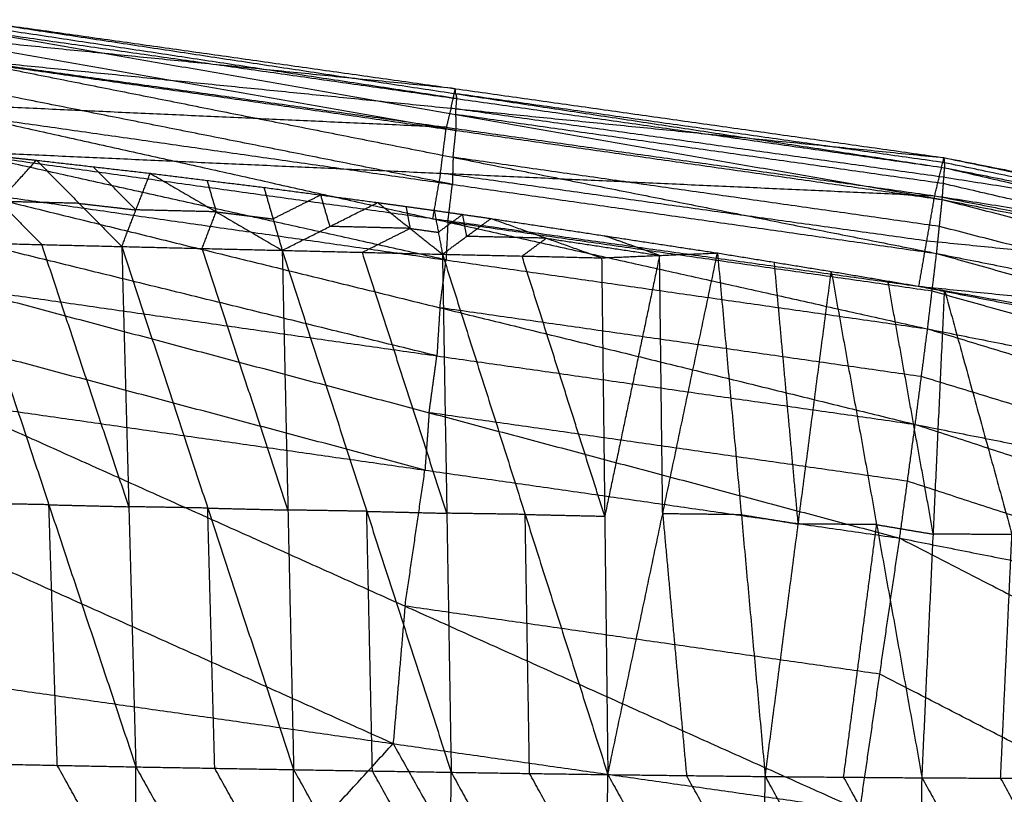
# Model space of a CAD drawing. Header units: millimetres. Extents: x -106 to 110, y -96 to 120.
# Tile 867 of 1020: x 13.95 to 19.57, y 115.16 to 119.58. Entities that reach past the tile are written whole.
import ezdxf

# ---------------------------------------------------------------- set-up
doc = ezdxf.new("R2010")
doc.units = ezdxf.units.MM
doc.header["$MEASUREMENT"] = 0
doc.layers.add('Default', color=7, linetype='Continuous', true_color=0x000000)

msp = doc.modelspace()

# ---------------------------------------------------------------- linework, layer by layer
at = {"layer": 'Default'}
for points in [[(13.6499, 119.5802, 11.1052), (16.4361, 119.1866, 11.1163), (19.2222, 118.793, 11.1274)], [(13.6499, 119.5802, 11.1052), (16.438, 119.1579, 11.3341), (19.2262, 118.7355, 11.5629)], [(16.4446, 119.13, 11.5536), (15.0506, 119.3411, 11.4391), (13.6565, 119.5523, 11.3247)], [(13.6631, 119.5244, 11.5442), (16.4379, 119.0392, 11.7919), (19.2126, 118.5539, 12.0396)], [(13.6631, 119.5244, 11.5442), (16.4446, 119.13, 11.5536), (19.2262, 118.7355, 11.5629)], [(16.4361, 119.1866, 11.1163), (15.0306, 119.3276, 10.9439), (13.6251, 119.4685, 10.7715)], [(16.4395, 118.9487, 12.0324), (15.0521, 119.1913, 11.9086), (13.6647, 119.4339, 11.7847)], [(13.6003, 119.3569, 10.4378), (16.3851, 118.9663, 10.4503), (19.1698, 118.5757, 10.4629)], [(13.6003, 119.3569, 10.4378), (16.4113, 119.0749, 10.7826), (19.2222, 118.793, 11.1274)], [(13.6663, 119.3434, 12.0253), (16.4234, 118.7949, 12.2751), (19.1804, 118.2464, 12.5249)], [(13.6663, 119.3434, 12.0253), (16.4395, 118.9487, 12.0324), (19.2126, 118.5539, 12.0396)], [(16.4193, 118.6407, 12.5203), (15.0408, 118.9149, 12.3954), (13.6623, 119.1892, 12.2705)], [(16.4113, 119.0749, 10.7826), (16.4237, 119.1308, 10.9494), (16.4361, 119.1866, 11.1163)], [(16.438, 119.1579, 11.3341), (16.437, 119.1722, 11.2252), (16.4361, 119.1866, 11.1163)], [(19.2242, 118.7643, 11.3452), (17.8311, 118.9611, 11.3396), (16.438, 119.1579, 11.3341)], [(16.438, 119.1579, 11.3341), (16.4413, 119.1439, 11.4438), (16.4446, 119.13, 11.5536)], [(16.3851, 118.9663, 10.4503), (14.9758, 119.0305, 10.3463), (13.5666, 119.0947, 10.2423)], [(16.4379, 119.0392, 11.7919), (16.4412, 119.0846, 11.6727), (16.4446, 119.13, 11.5536)], [(13.6582, 119.035, 12.5157), (16.3936, 118.4256, 12.7487), (19.129, 117.8162, 12.9818)], [(13.6582, 119.035, 12.5157), (16.4193, 118.6407, 12.5203), (19.1804, 118.2464, 12.5249)], [(16.4113, 119.0749, 10.7826), (16.3982, 119.0206, 10.6165), (16.3851, 118.9663, 10.4503)], [(19.196, 118.6844, 10.7951), (17.8036, 118.8797, 10.7889), (16.4113, 119.0749, 10.7826)], [(19.2194, 118.6447, 11.8012), (17.8286, 118.8419, 11.7966), (16.4379, 119.0392, 11.7919)], [(16.4379, 119.0392, 11.7919), (16.4387, 118.9939, 11.9121), (16.4395, 118.9487, 12.0324)], [(16.3514, 118.7041, 10.2548), (16.3682, 118.8352, 10.3526), (16.3851, 118.9663, 10.4503)], [(16.4234, 118.7949, 12.2751), (16.4314, 118.8718, 12.1538), (16.4395, 118.9487, 12.0324)], [(13.5329, 118.8325, 10.0468), (16.3061, 118.4459, 10.0585), (19.0794, 118.0593, 10.0702)], [(13.5329, 118.8325, 10.0468), (16.3514, 118.7041, 10.2548), (19.1698, 118.5757, 10.4629)], [(16.3832, 118.2093, 12.9798), (15.0155, 118.514, 12.8633), (13.6478, 118.8187, 12.7467)], [(13.7228, 118.8133, 10.0444), (13.8852, 118.7958, 10.0431), (14.0475, 118.7784, 10.0419)], [(13.6226, 118.3082, 9.735), (13.8351, 118.5433, 9.8884), (14.0475, 118.7784, 10.0419)], [(14.0475, 118.7784, 10.0419), (14.2909, 118.5321, 9.9099), (14.5343, 118.2859, 9.778)], [(14.0475, 118.7784, 10.0419), (14.3718, 118.7411, 10.0406), (14.6961, 118.7038, 10.0394)], [(16.4234, 118.7949, 12.2751), (16.4213, 118.7178, 12.3977), (16.4193, 118.6407, 12.5203)], [(19.1965, 118.4002, 12.2822), (17.8099, 118.5975, 12.2787), (16.4234, 118.7949, 12.2751)], [(19.1698, 118.5757, 10.4629), (19.196, 118.6844, 10.7951), (19.2222, 118.793, 11.1274)], [(19.2222, 118.793, 11.1274), (19.2242, 118.7643, 11.3452), (19.2262, 118.7355, 11.5629)], [(19.2222, 118.793, 11.1274), (21.9765, 118.2188, 11.3619), (24.7308, 117.6445, 11.5965)], [(19.2222, 118.793, 11.1274), (21.9801, 118.2478, 11.147), (24.738, 117.7027, 11.1666)], [(21.9785, 118.19, 11.5797), (20.6013, 118.4771, 11.4624), (19.2242, 118.7643, 11.3452)], [(14.6152, 118.4949, 9.9087), (14.4935, 118.618, 9.9746), (14.3718, 118.7411, 10.0406)], [(14.5343, 118.2859, 9.778), (14.6152, 118.4949, 9.9087), (14.6961, 118.7038, 10.0394)], [(14.6961, 118.7038, 10.0394), (15.0204, 118.6635, 10.0395), (15.3447, 118.6232, 10.0396)], [(14.6961, 118.7038, 10.0394), (15.0726, 118.4839, 9.9368), (15.4492, 118.264, 9.8343)], [(16.3514, 118.7041, 10.2548), (16.3288, 118.575, 10.1567), (16.3061, 118.4459, 10.0585)], [(19.1246, 118.3175, 10.2665), (17.738, 118.5108, 10.2607), (16.3514, 118.7041, 10.2548)], [(19.2126, 118.5539, 12.0396), (19.2194, 118.6447, 11.8012), (19.2262, 118.7355, 11.5629)], [(19.2262, 118.7355, 11.5629), (21.9623, 118.0999, 11.8145), (24.6984, 117.4643, 12.0661)], [(19.2262, 118.7355, 11.5629), (21.9785, 118.19, 11.5797), (24.7308, 117.6445, 11.5965)], [(15.0204, 118.6635, 10.0395), (15.0465, 118.5737, 9.9882), (15.0726, 118.4839, 9.9368)], [(16.3936, 118.4256, 12.7487), (16.4064, 118.5331, 12.6345), (16.4193, 118.6407, 12.5203)], [(21.9801, 118.2478, 11.147), (20.5881, 118.4661, 10.9711), (19.196, 118.6844, 10.7951)], [(21.9555, 118.0091, 12.0528), (20.5874, 118.3269, 11.927), (19.2194, 118.6447, 11.8012)], [(13.6375, 118.6024, 12.9778), (16.348, 117.9367, 13.1748), (19.0586, 117.2711, 13.3718)], [(13.6375, 118.6024, 12.9778), (16.3832, 118.2093, 12.9798), (19.129, 117.8162, 12.9818)], [(15.3447, 118.6232, 10.0396), (15.397, 118.4436, 9.9369), (15.4492, 118.264, 9.8343)], [(15.3447, 118.6232, 10.0396), (15.6691, 118.5801, 10.0409), (15.9934, 118.537, 10.0421)], [(15.6691, 118.5801, 10.0409), (15.533, 118.5119, 9.9889), (15.397, 118.4436, 9.9369)], [(15.7213, 118.4005, 9.9382), (15.6952, 118.4903, 9.9895), (15.6691, 118.5801, 10.0409)], [(19.0794, 118.0593, 10.0702), (19.1246, 118.3175, 10.2665), (19.1698, 118.5757, 10.4629)], [(19.1698, 118.5757, 10.4629), (21.9281, 118.0335, 10.4854), (24.6863, 117.4913, 10.5079)], [(19.1698, 118.5757, 10.4629), (21.9539, 118.1392, 10.8147), (24.738, 117.7027, 11.1666)], [(13.8351, 118.5433, 9.8884), (13.9568, 118.4202, 9.8225), (14.0785, 118.2971, 9.7565)], [(14.2909, 118.5321, 9.9099), (14.063, 118.5377, 9.8992), (13.8351, 118.5433, 9.8884)], [(14.2909, 118.5321, 9.9099), (14.453, 118.5135, 9.9093), (14.6152, 118.4949, 9.9087)], [(15.4492, 118.264, 9.8343), (15.7213, 118.4005, 9.9382), (15.9934, 118.537, 10.0421)], [(15.9934, 118.537, 10.0421), (16.1548, 118.5145, 10.0431), (16.3162, 118.4921, 10.044)], [(15.9934, 118.537, 10.0421), (16.1781, 118.3894, 9.9713), (16.3628, 118.2419, 9.9005)], [(19.1804, 118.2464, 12.5249), (19.1965, 118.4002, 12.2822), (19.2126, 118.5539, 12.0396)], [(19.2126, 118.5539, 12.0396), (21.9264, 117.857, 12.2915), (24.6402, 117.1601, 12.5435)], [(19.2126, 118.5539, 12.0396), (21.9555, 118.0091, 12.0528), (24.6984, 117.4643, 12.0661)], [(15.0726, 118.4839, 9.9368), (14.8439, 118.4894, 9.9227), (14.6152, 118.4949, 9.9087)], [(14.9918, 118.2749, 9.8061), (15.0322, 118.3794, 9.8715), (15.0726, 118.4839, 9.9368)], [(15.0726, 118.4839, 9.9368), (15.2348, 118.4638, 9.9369), (15.397, 118.4436, 9.9369)], [(16.1548, 118.5145, 10.0431), (16.1665, 118.452, 10.0072), (16.1781, 118.3894, 9.9713)], [(16.3162, 118.4921, 10.044), (16.3395, 118.367, 9.9722), (16.3628, 118.2419, 9.9005)], [(16.3162, 118.4921, 10.044), (16.4779, 118.4689, 10.0451), (16.6396, 118.4458, 10.0463)], [(16.4779, 118.4689, 10.0451), (16.4087, 118.418, 10.0087), (16.3395, 118.367, 9.9722)], [(16.5012, 118.3438, 9.9734), (16.4896, 118.4064, 10.0093), (16.4779, 118.4689, 10.0451)], [(16.3628, 118.2419, 9.9005), (16.5012, 118.3438, 9.9734), (16.6396, 118.4458, 10.0463)], [(16.3936, 118.4256, 12.7487), (16.3884, 118.3174, 12.8643), (16.3832, 118.2093, 12.9798)], [(19.1547, 118.0313, 12.7534), (17.7741, 118.2284, 12.7511), (16.3936, 118.4256, 12.7487)], [(16.6396, 118.4458, 10.0463), (16.955, 118.3336, 10.0107), (17.2704, 118.2214, 9.9751)], [(16.6396, 118.4458, 10.0463), (17.2854, 118.3474, 10.0521), (17.9311, 118.2491, 10.0579)], [(16.1781, 118.3894, 9.9713), (15.9497, 118.395, 9.9547), (15.7213, 118.4005, 9.9382)], [(15.906, 118.2529, 9.8674), (16.042, 118.3212, 9.9193), (16.1781, 118.3894, 9.9713)], [(16.1781, 118.3894, 9.9713), (16.2588, 118.3782, 9.9718), (16.3395, 118.367, 9.9722)], [(21.9103, 117.7032, 12.5342), (20.5534, 118.0517, 12.4082), (19.1965, 118.4002, 12.2822)], [(16.331, 117.6622, 13.3723), (14.9757, 117.995, 13.2738), (13.6205, 118.3278, 13.1753)], [(13.6226, 118.3082, 9.735), (14.0785, 118.2971, 9.7565), (14.5343, 118.2859, 9.778)], [(13.6226, 118.3082, 9.735), (14.1186, 116.8127, 9.0754), (14.6146, 115.3172, 8.4158)], [(14.5744, 116.8016, 9.0969), (14.3264, 117.5493, 9.4267), (14.0785, 118.2971, 9.7565)], [(16.955, 118.3336, 10.0107), (16.7281, 118.3387, 9.992), (16.5012, 118.3438, 9.9734)], [(16.8166, 118.2317, 9.9378), (16.8858, 118.2826, 9.9742), (16.955, 118.3336, 10.0107)], [(16.955, 118.3336, 10.0107), (17.2779, 118.2844, 10.0136), (17.6008, 118.2353, 10.0165)], [(17.6008, 118.2353, 10.0165), (17.4431, 118.2913, 10.0343), (17.2854, 118.3474, 10.0521)], [(21.9281, 118.0335, 10.4854), (20.5263, 118.1755, 10.376), (19.1246, 118.3175, 10.2665)], [(14.5343, 118.2859, 9.778), (14.5744, 116.8016, 9.0969), (14.6146, 115.3172, 8.4158)], [(14.5343, 118.2859, 9.778), (14.9918, 118.2749, 9.8061), (15.4492, 118.264, 9.8343)], [(14.5343, 118.2859, 9.778), (15.0242, 116.7937, 9.1247), (15.5142, 115.3015, 8.4713)], [(15.4817, 116.7827, 9.1528), (15.2367, 117.5288, 9.4795), (14.9918, 118.2749, 9.8061)], [(15.4492, 118.264, 9.8343), (15.4817, 116.7827, 9.1528), (15.5142, 115.3015, 8.4713)], [(15.4492, 118.264, 9.8343), (15.906, 118.2529, 9.8674), (16.3628, 118.2419, 9.9005)], [(15.4492, 118.264, 9.8343), (15.931, 116.7752, 9.1854), (16.4127, 115.2864, 8.5365)], [(16.3877, 116.7641, 9.2185), (16.1469, 117.5085, 9.5429), (15.906, 118.2529, 9.8674)], [(16.3628, 118.2419, 9.9005), (16.3877, 116.7641, 9.2185), (16.4127, 115.2864, 8.5365)], [(16.3628, 118.2419, 9.9005), (16.8166, 118.2317, 9.9378), (17.2704, 118.2214, 9.9751)], [(16.3628, 118.2419, 9.9005), (16.8344, 116.7575, 9.2552), (17.3059, 115.2731, 8.6098)], [(17.2704, 118.2214, 9.9751), (17.6008, 118.2353, 10.0165), (17.9311, 118.2491, 10.0579)], [(17.3059, 115.2731, 8.6098), (17.6185, 116.7611, 9.3339), (17.9311, 118.2491, 10.0579)], [(17.9311, 118.2491, 10.0579), (18.0671, 116.7557, 9.3744), (18.2031, 115.2624, 8.6909)], [(17.9311, 118.2491, 10.0579), (18.2555, 118.1964, 10.0612), (18.5798, 118.1437, 10.0645)], [(19.129, 117.8162, 12.9818), (19.1547, 118.0313, 12.7534), (19.1804, 118.2464, 12.5249)], [(19.1804, 118.2464, 12.5249), (21.8684, 117.4909, 12.7586), (24.5563, 116.7355, 12.9923)], [(19.1804, 118.2464, 12.5249), (21.9103, 117.7032, 12.5342), (24.6402, 117.1601, 12.5435)], [(16.348, 117.9367, 13.1748), (16.3656, 118.073, 13.0773), (16.3832, 118.2093, 12.9798)], [(17.2882, 116.7473, 9.2925), (17.0524, 117.4895, 9.6151), (16.8166, 118.2317, 9.9378)], [(17.2704, 118.2214, 9.9751), (17.2882, 116.7473, 9.2925), (17.3059, 115.2731, 8.6098)], [(17.6008, 118.2353, 10.0165), (17.4445, 117.4913, 9.6545), (17.2882, 116.7473, 9.2925)], [(17.6185, 116.7611, 9.3339), (17.6097, 117.4982, 9.6752), (17.6008, 118.2353, 10.0165)], [(18.3915, 116.703, 9.3777), (18.3235, 117.4497, 9.7195), (18.2555, 118.1964, 10.0612)], [(18.2031, 115.2624, 8.6909), (18.3915, 116.703, 9.3777), (18.5798, 118.1437, 10.0645)], [(18.5798, 118.1437, 10.0645), (18.8386, 116.6993, 9.4211), (19.0974, 115.2548, 8.7777)], [(18.5798, 118.1437, 10.0645), (18.9031, 118.0892, 10.0677), (19.2264, 118.0347, 10.0709)], [(19.1619, 116.6448, 9.4243), (19.0325, 117.367, 9.746), (18.9031, 118.0892, 10.0677)], [(13.6035, 118.0532, 13.3727), (16.2867, 117.3378, 13.5158), (18.9699, 116.6223, 13.659)], [(13.6035, 118.0532, 13.3727), (16.331, 117.6622, 13.3723), (19.0586, 117.2711, 13.3718)], [(19.0794, 118.0593, 10.0702), (21.8275, 117.522, 10.0925), (24.5757, 116.9847, 10.1148)], [(19.0794, 118.0593, 10.0702), (21.8828, 117.7753, 10.2891), (24.6863, 117.4913, 10.5079)], [(19.0974, 115.2548, 8.7777), (19.1619, 116.6448, 9.4243), (19.2264, 118.0347, 10.0709)], [(21.8427, 117.2758, 12.987), (20.4987, 117.6535, 12.8702), (19.1547, 118.0313, 12.7534)], [(19.2264, 118.0347, 10.0709), (19.61, 116.643, 9.4701), (19.9936, 115.2512, 8.8693)], [(19.2264, 118.0347, 10.0709), (19.8724, 117.9206, 10.0761), (20.5185, 117.8065, 10.0814)], [(16.348, 117.9367, 13.1748), (16.3395, 117.7995, 13.2735), (16.331, 117.6622, 13.3723)], [(19.0938, 117.5436, 13.1768), (17.7209, 117.7402, 13.1758), (16.348, 117.9367, 13.1748)], [(19.0586, 117.2711, 13.3718), (19.0938, 117.5436, 13.1768), (19.129, 117.8162, 12.9818)], [(19.129, 117.8162, 12.9818), (21.7885, 117.0072, 13.1782), (24.4481, 116.1982, 13.3746)], [(19.129, 117.8162, 12.9818), (21.8427, 117.2758, 12.987), (24.5563, 116.7355, 12.9923)], [(16.2629, 117.0105, 13.6615), (14.9212, 117.3682, 13.5899), (13.5796, 117.7259, 13.5183)], [(16.2867, 117.3378, 13.5158), (16.3089, 117.5, 13.4441), (16.331, 117.6622, 13.3723)], [(21.7534, 116.7347, 13.3732), (20.4236, 117.1392, 13.275), (19.0938, 117.5436, 13.1768)], [(13.5558, 117.3986, 13.664), (16.1494, 116.2344, 13.7392), (18.743, 115.0701, 13.8145)], [(13.5558, 117.3986, 13.664), (16.2629, 117.0105, 13.6615), (18.9699, 116.6223, 13.659)], [(16.2867, 117.3378, 13.5158), (16.2748, 117.1741, 13.5887), (16.2629, 117.0105, 13.6615)], [(19.0143, 116.9467, 13.5154), (17.6505, 117.1423, 13.5156), (16.2867, 117.3378, 13.5158)], [(18.9699, 116.6223, 13.659), (19.0143, 116.9467, 13.5154), (19.0586, 117.2711, 13.3718)], [(19.0586, 117.2711, 13.3718), (21.688, 116.4153, 13.5135), (24.3173, 115.5595, 13.6552)], [(19.0586, 117.2711, 13.3718), (21.7534, 116.7347, 13.3732), (24.4481, 116.1982, 13.3746)], [(16.1494, 116.2344, 13.7392), (16.2061, 116.6224, 13.7003), (16.2629, 117.0105, 13.6615)], [(21.6436, 116.0909, 13.6571), (20.3289, 116.5188, 13.5862), (19.0143, 116.9467, 13.5154)], [(14.1186, 116.8127, 9.0754), (13.8946, 116.8171, 9.0648), (13.6706, 116.8215, 9.0542)], [(14.1665, 115.326, 8.3946), (14.1426, 116.0694, 8.735), (14.1186, 116.8127, 9.0754)], [(14.1186, 116.8127, 9.0754), (14.3465, 116.8071, 9.0862), (14.5744, 116.8016, 9.0969)], [(15.0242, 116.7937, 9.1247), (14.7993, 116.7976, 9.1108), (14.5744, 116.8016, 9.0969)], [(15.0644, 115.3094, 8.4436), (15.0443, 116.0515, 8.7841), (15.0242, 116.7937, 9.1247)], [(15.0242, 116.7937, 9.1247), (15.253, 116.7882, 9.1387), (15.4817, 116.7827, 9.1528)], [(15.931, 116.7752, 9.1854), (15.7063, 116.779, 9.1691), (15.4817, 116.7827, 9.1528)], [(15.9634, 115.2939, 8.5039), (15.9472, 116.0346, 8.8446), (15.931, 116.7752, 9.1854)], [(15.931, 116.7752, 9.1854), (16.1593, 116.7697, 9.2019), (16.3877, 116.7641, 9.2185)], [(16.8344, 116.7575, 9.2552), (16.611, 116.7608, 9.2368), (16.3877, 116.7641, 9.2185)], [(16.8593, 115.2797, 8.5731), (16.8468, 116.0186, 8.9141), (16.8344, 116.7575, 9.2552)], [(16.8344, 116.7575, 9.2552), (17.0613, 116.7524, 9.2738), (17.2882, 116.7473, 9.2925)], [(17.6185, 116.7611, 9.3339), (17.6865, 116.0144, 8.9921), (17.7545, 115.2677, 8.6504)], [(18.0671, 116.7557, 9.3744), (17.8428, 116.7584, 9.3542), (17.6185, 116.7611, 9.3339)], [(18.0671, 116.7557, 9.3744), (18.2293, 116.7294, 9.3761), (18.3915, 116.703, 9.3777)], [(18.8386, 116.6993, 9.4211), (18.615, 116.7011, 9.3994), (18.3915, 116.703, 9.3777)], [(18.6503, 115.2586, 8.7343), (18.7444, 115.9789, 9.0777), (18.8386, 116.6993, 9.4211)], [(18.8386, 116.6993, 9.4211), (19.0003, 116.672, 9.4227), (19.1619, 116.6448, 9.4243)], [(16.0816, 115.4497, 13.8191), (14.7848, 116.0318, 13.7815), (13.488, 116.614, 13.7439)], [(18.743, 115.0701, 13.8145), (18.8565, 115.8462, 13.7367), (18.9699, 116.6223, 13.659)], [(18.9699, 116.6223, 13.659), (21.4841, 115.3279, 13.7312), (23.9983, 114.0335, 13.8034)], [(18.9699, 116.6223, 13.659), (21.6436, 116.0909, 13.6571), (24.3173, 115.5595, 13.6552)], [(19.61, 116.643, 9.4701), (19.3859, 116.6439, 9.4472), (19.1619, 116.6448, 9.4243)], [(19.5455, 115.253, 8.8235), (19.5777, 115.948, 9.1468), (19.61, 116.643, 9.4701)], [(16.1494, 116.2344, 13.7392), (16.1155, 115.842, 13.7792), (16.0816, 115.4497, 13.8191)], [(18.8565, 115.8462, 13.7367), (17.5029, 116.0403, 13.738), (16.1494, 116.2344, 13.7392)], [(13.4202, 115.8293, 13.8238), (14.1244, 113.8473, 13.124), (14.8287, 111.8652, 12.4242)], [(13.4202, 115.8293, 13.8238), (14.5632, 113.7882, 13.124), (15.7062, 111.747, 12.4242)], [(13.4202, 115.8293, 13.8238), (16.0816, 115.4497, 13.8191), (18.743, 115.0701, 13.8145)], [(21.3707, 114.5518, 13.8089), (20.1136, 115.199, 13.7728), (18.8565, 115.8462, 13.7367)], [(14.5632, 113.7882, 13.124), (15.3224, 114.6189, 13.4716), (16.0816, 115.4497, 13.8191)], [(16.0816, 115.4497, 13.8191), (16.6531, 114.4291, 13.4692), (17.2246, 113.4086, 13.1194)], [(13.7185, 115.3349, 8.3734), (14.1642, 114.5317, 8.1906), (14.6098, 113.7284, 8.0079)], [(13.7185, 115.3349, 8.3734), (14.1665, 115.326, 8.3946), (14.6146, 115.3172, 8.4158)], [(14.6122, 114.5228, 8.2119), (14.3894, 114.9244, 8.3032), (14.1665, 115.326, 8.3946)], [(14.6098, 113.7284, 8.0079), (14.6122, 114.5228, 8.2119), (14.6146, 115.3172, 8.4158)], [(14.6146, 115.3172, 8.4158), (15.0598, 114.5165, 8.2387), (15.5051, 113.7159, 8.0615)], [(14.6146, 115.3172, 8.4158), (15.0644, 115.3094, 8.4436), (15.5142, 115.3015, 8.4713)], [(15.5097, 114.5087, 8.2664), (15.287, 114.909, 8.355), (15.0644, 115.3094, 8.4436)], [(15.5051, 113.7159, 8.0615), (15.5097, 114.5087, 8.2664), (15.5142, 115.3015, 8.4713)], [(15.5142, 115.3015, 8.4713), (15.9568, 114.5029, 8.2978), (16.3994, 113.7043, 8.1244)], [(15.5142, 115.3015, 8.4713), (15.9634, 115.2939, 8.5039), (16.4127, 115.2864, 8.5365)], [(16.4061, 114.4953, 8.3304), (16.1847, 114.8946, 8.4171), (15.9634, 115.2939, 8.5039)], [(16.3994, 113.7043, 8.1244), (16.4061, 114.4953, 8.3304), (16.4127, 115.2864, 8.5365)], [(16.4127, 115.2864, 8.5365), (16.8509, 114.4906, 8.3658), (17.2892, 113.6948, 8.1952)], [(16.4127, 115.2864, 8.5365), (16.8593, 115.2797, 8.5731), (17.3059, 115.2731, 8.6098)], [(17.2976, 114.484, 8.4025), (17.0784, 114.8819, 8.4878), (16.8593, 115.2797, 8.5731)], [(17.2892, 113.6948, 8.1952), (17.2976, 114.484, 8.4025), (17.3059, 115.2731, 8.6098)], [(17.3059, 115.2731, 8.6098), (17.7443, 114.4805, 8.4418), (18.1826, 113.6879, 8.2737)], [(17.3059, 115.2731, 8.6098), (17.7545, 115.2677, 8.6504), (18.2031, 115.2624, 8.6909)], [(18.1929, 114.4751, 8.4823), (17.9737, 114.8714, 8.5663), (17.7545, 115.2677, 8.6504)], [(18.1826, 113.6879, 8.2737), (18.1929, 114.4751, 8.4823), (18.2031, 115.2624, 8.6909)], [(18.2031, 115.2624, 8.6909), (18.6381, 114.4732, 8.5245), (19.0731, 113.684, 8.3581)], [(18.2031, 115.2624, 8.6909), (18.6503, 115.2586, 8.7343), (19.0974, 115.2548, 8.7777)], [(19.0852, 114.4694, 8.5679), (18.8677, 114.864, 8.6511), (18.6503, 115.2586, 8.7343)], [(19.0731, 113.684, 8.3581), (19.0852, 114.4694, 8.5679), (19.0974, 115.2548, 8.7777)], [(19.0974, 115.2548, 8.7777), (19.5315, 114.4692, 8.6127), (19.9656, 113.6836, 8.4476)], [(19.0974, 115.2548, 8.7777), (19.5455, 115.253, 8.8235), (19.9936, 115.2512, 8.8693)], [(19.9796, 114.4674, 8.6585), (19.7626, 114.8602, 8.741), (19.5455, 115.253, 8.8235)]]:
    msp.add_open_spline(points, degree=2, dxfattribs=at)

doc.saveas('drawing.dxf')
